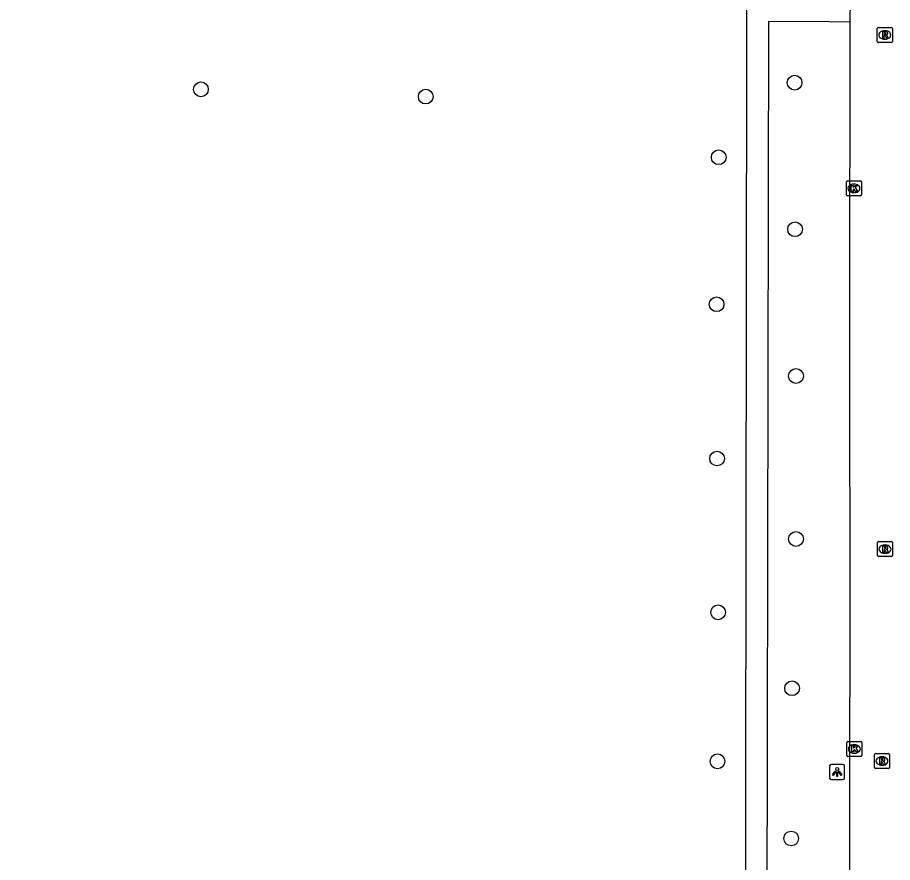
# Model space of a CAD drawing. Extents: x 161477 to 163040, y 383680 to 384868.
# Drawn here: x 162377.7 to 162435.8, y 384434.9 to 384491 of the extents above; entities that cross this region are included whole.
import ezdxf

# ---------------------------------------------------------------- set-up
doc = ezdxf.new("R2010")
doc.units = 0
for name, color, linetype in [('IMGEO_Boom', 7, 'Continuous'), ('IMGEO_Kolk', 7, 'Continuous'), ('IMGEO_Lichtpunt', 7, 'Continuous'), ('IMGEO_Rijbaan_lokaal_open', 7, 'Continuous'), ('IMGEO_Rioolput', 7, 'Continuous'), ('IMGEO_Voetpad_open', 7, 'Continuous')]:
    doc.layers.add(name, color=color, linetype=linetype)

msp = doc.modelspace()

# ---------------------------------------------------------------- linework, layer by layer
at = {"layer": 'IMGEO_Boom'}
for centre in [(162429.29, 384486.68), (162389.86, 384486.24), (162404.79, 384485.76), (162424.25, 384481.73), (162429.32, 384476.95), (162424.11, 384471.97), (162429.38, 384467.21), (162424.14, 384461.73), (162429.38, 384456.39), (162424.21, 384451.52), (162429.12, 384446.48), (162424.17, 384441.63), (162429.06, 384436.51)]:
    msp.add_circle(centre, 0.489, dxfattribs=at)
at = {"layer": 'IMGEO_Kolk'}
for p, q in [((162432.728, 384479.24), (162432.728, 384480.092)), ((162432.803, 384480.166), (162433.655, 384480.166)), ((162433.216, 384479.946), (162433.241, 384479.946)), ((162433.729, 384480.092), (162433.729, 384479.24)), ((162433.239, 384479.386), (162433.214, 384479.386)), ((162433.655, 384479.166), (162432.803, 384479.166)), ((162432.759, 384442.024), (162432.759, 384442.876)), ((162432.834, 384442.95), (162433.686, 384442.95)), ((162433.76, 384442.876), (162433.76, 384442.024)), ((162433.247, 384442.73), (162433.272, 384442.73)), ((162433.686, 384441.95), (162432.834, 384441.95)), ((162433.27, 384442.17), (162433.245, 384442.17))]:
    msp.add_line(p, q, dxfattribs=at)
for points in [[(162432.728, 384479.24), (162432.728, 384480.092)], [(162432.803, 384480.166), (162433.655, 384480.166)], [(162433.729, 384480.092), (162433.729, 384479.24)], [(162433.049, 384479.866), (162433.172, 384479.866), (162433.172, 384479.715), (162433.302, 384479.866), (162433.466, 384479.866), (162433.32, 384479.715), (162433.473, 384479.466), (162433.321, 384479.466), (162433.236, 384479.63), (162433.172, 384479.563), (162433.172, 384479.466), (162433.049, 384479.466), (162433.049, 384479.866)], [(162433.655, 384479.166), (162432.803, 384479.166)], [(162432.759, 384442.024), (162432.759, 384442.876)], [(162432.834, 384442.95), (162433.686, 384442.95)], [(162433.76, 384442.876), (162433.76, 384442.024)], [(162433.08, 384442.65), (162433.203, 384442.65), (162433.203, 384442.499), (162433.333, 384442.65), (162433.497, 384442.65), (162433.351, 384442.499), (162433.504, 384442.25), (162433.352, 384442.25), (162433.267, 384442.414), (162433.203, 384442.347), (162433.203, 384442.25), (162433.08, 384442.25), (162433.08, 384442.65)], [(162433.686, 384441.95), (162432.834, 384441.95)]]:
    msp.add_lwpolyline(points, dxfattribs=at)
for centre, start, end in [((162432.805, 384480.09), 91.55205, 178.44795), ((162432.805, 384480.09), 91.55205, 178.44795), ((162433.653, 384480.09), 1.55205, 88.44795), ((162433.653, 384480.09), 1.55205, 88.44795), ((162432.805, 384479.242), 181.55205, 268.44795), ((162432.805, 384479.242), 181.55205, 268.44795), ((162433.653, 384479.242), 271.55205, 358.44795), ((162433.653, 384479.242), 271.55205, 358.44795), ((162432.836, 384442.874), 91.55205, 178.44795), ((162432.836, 384442.874), 91.55205, 178.44795), ((162433.684, 384442.874), 1.55205, 88.44795), ((162433.684, 384442.874), 1.55205, 88.44795), ((162432.836, 384442.026), 181.55205, 268.44795), ((162432.836, 384442.026), 181.55205, 268.44795), ((162433.684, 384442.026), 271.55205, 358.44795), ((162433.684, 384442.026), 271.55205, 358.44795)]:
    msp.add_arc(centre, 0.0765, start, end, dxfattribs=at)
for centre, major_axis, ratio, start_param, end_param in [((162433.215, 384479.666), (-0.387, 0.002), 0.722429, 4.712389, 7.853982), ((162433.24, 384479.666), (-0.39, 0.002), 0.717154, 1.570796, 4.712389), ((162433.246, 384442.45), (-0.387, 0.002), 0.722429, 4.712389, 7.853982), ((162433.271, 384442.45), (-0.39, 0.002), 0.717154, 1.570796, 4.712389)]:
    msp.add_ellipse(centre, major_axis=major_axis, ratio=ratio, start_param=start_param, end_param=end_param, dxfattribs=at)
at = {"layer": 'IMGEO_Lichtpunt'}
for p, q in [((162431.617, 384441.323), (162431.617, 384440.516)), ((162431.617, 384441.323), (162431.617, 384440.516)), ((162432.519, 384441.418), (162431.711, 384441.418)), ((162432.519, 384441.418), (162431.711, 384441.418)), ((162432.613, 384440.516), (162432.613, 384441.323)), ((162432.613, 384440.516), (162432.613, 384441.323)), ((162431.711, 384440.422), (162432.519, 384440.422)), ((162431.711, 384440.422), (162432.519, 384440.422))]:
    msp.add_line(p, q, dxfattribs=at)
for points in [[(162431.991, 384440.987), (162432.03, 384440.959), (162431.842, 384440.697), (162431.804, 384440.724), (162431.991, 384440.987)], [(162432.093, 384440.939), (162432.14, 384440.939), (162432.14, 384440.617), (162432.093, 384440.617), (162432.093, 384440.939)], [(162432.203, 384440.959), (162432.241, 384440.986), (162432.428, 384440.724), (162432.389, 384440.696), (162432.203, 384440.959)]]:
    msp.add_lwpolyline(points, dxfattribs=at)
msp.add_circle((162432.116, 384441.121), 0.0994, dxfattribs=at)
for centre, start, end in [((162431.711, 384441.323), 90, 180), ((162431.711, 384441.323), 90, 180), ((162432.519, 384441.323), 0, 90), ((162432.519, 384441.323), 0, 90), ((162431.711, 384440.516), 180, 270), ((162431.711, 384440.516), 180, 270), ((162432.519, 384440.516), 270, 0), ((162432.519, 384440.516), 270, 360)]:
    msp.add_arc(centre, 0.0946, start, end, dxfattribs=at)
at = {"layer": 'IMGEO_Rijbaan_lokaal_open'}
for points in [[(162432.988, 384490.722), (162432.991, 384492.141)], [(162432.969, 384419.486), (162432.97, 384426.966), (162432.955, 384434.559), (162432.983, 384457.194), (162432.96, 384462.557), (162432.964, 384479.711), (162432.97, 384482.311), (162432.988, 384490.722)]]:
    msp.add_lwpolyline(points, dxfattribs=at)
at = {"layer": 'IMGEO_Rioolput'}
for p, q in [((162434.779, 384489.424), (162434.779, 384490.276)), ((162434.854, 384490.35), (162435.706, 384490.35)), ((162435.267, 384490.13), (162435.292, 384490.13)), ((162435.78, 384490.276), (162435.78, 384489.424)), ((162435.706, 384489.35), (162434.854, 384489.35)), ((162435.29, 384489.57), (162435.265, 384489.57)), ((162434.789, 384455.294), (162434.789, 384456.146)), ((162434.864, 384456.22), (162435.716, 384456.22)), ((162435.79, 384456.146), (162435.79, 384455.294)), ((162435.277, 384456), (162435.302, 384456)), ((162435.716, 384455.22), (162434.864, 384455.22)), ((162435.3, 384455.44), (162435.275, 384455.44)), ((162434.589, 384441.224), (162434.589, 384442.076)), ((162434.664, 384442.15), (162435.516, 384442.15)), ((162435.077, 384441.93), (162435.102, 384441.93)), ((162435.59, 384442.076), (162435.59, 384441.224)), ((162435.516, 384441.15), (162434.664, 384441.15)), ((162435.1, 384441.37), (162435.075, 384441.37))]:
    msp.add_line(p, q, dxfattribs=at)
for points in [[(162434.779, 384489.424), (162434.779, 384490.276)], [(162434.854, 384490.35), (162435.706, 384490.35)], [(162435.368, 384490.048), (162435.116, 384490.05), (162435.116, 384489.65)], [(162435.294, 384489.969), (162435.24, 384489.969), (162435.24, 384489.888)], [(162435.24, 384489.888), (162435.292, 384489.888)], [(162435.78, 384490.276), (162435.78, 384489.424)], [(162435.706, 384489.35), (162434.854, 384489.35)], [(162435.116, 384489.65), (162435.24, 384489.65), (162435.24, 384489.812), (162435.251, 384489.812)], [(162435.298, 384489.783), (162435.369, 384489.65), (162435.509, 384489.65), (162435.444, 384489.776)], [(162434.789, 384455.294), (162434.789, 384456.146)], [(162434.864, 384456.22), (162435.716, 384456.22)], [(162435.79, 384456.146), (162435.79, 384455.294)], [(162435.378, 384455.918), (162435.126, 384455.92), (162435.126, 384455.52)], [(162435.126, 384455.52), (162435.25, 384455.52), (162435.25, 384455.682), (162435.261, 384455.682)], [(162435.304, 384455.839), (162435.25, 384455.839), (162435.25, 384455.758)], [(162435.25, 384455.758), (162435.302, 384455.758)], [(162435.308, 384455.653), (162435.379, 384455.52), (162435.519, 384455.52), (162435.454, 384455.646)], [(162435.716, 384455.22), (162434.864, 384455.22)], [(162434.589, 384441.224), (162434.589, 384442.076)], [(162434.664, 384442.15), (162435.516, 384442.15)], [(162435.178, 384441.848), (162434.926, 384441.85), (162434.926, 384441.45)], [(162434.926, 384441.45), (162435.05, 384441.45), (162435.05, 384441.612), (162435.061, 384441.612)], [(162435.104, 384441.769), (162435.05, 384441.769), (162435.05, 384441.688)], [(162435.05, 384441.688), (162435.102, 384441.688)], [(162435.59, 384442.076), (162435.59, 384441.224)], [(162435.516, 384441.15), (162434.664, 384441.15)], [(162435.108, 384441.583), (162435.179, 384441.45), (162435.319, 384441.45), (162435.254, 384441.576)]]:
    msp.add_lwpolyline(points, dxfattribs=at)
for centre, radius, start, end in [((162434.856, 384490.274), 0.0765, 91.55205, 178.44795), ((162434.856, 384490.274), 0.0765, 91.55205, 178.44795), ((162435.276, 384490.077), 0.19, 274.7715, 282.96867), ((162435.3, 384489.873), 0.0964, 77.00612, 93.18647), ((162435.314, 384489.93), 0.0378, 276.66336, 79.67722), ((162435.367, 384489.938), 0.109, 350.36119, 89.41601), ((162435.365, 384489.938), 0.112, 277.58423, 350.98172), ((162435.349, 384489.723), 0.108, 29.51342, 73.79051), ((162435.704, 384490.274), 0.0765, 1.55205, 88.44795), ((162435.704, 384490.274), 0.0765, 1.55205, 88.44795), ((162434.856, 384489.426), 0.0765, 181.55205, 268.44795), ((162434.856, 384489.426), 0.0765, 181.55205, 268.44795), ((162435.25, 384489.759), 0.0533, 26.02933, 88.69889), ((162435.704, 384489.426), 0.0765, 271.55205, 358.44795), ((162435.704, 384489.426), 0.0765, 271.55205, 358.44795), ((162434.866, 384456.144), 0.0765, 91.55205, 178.44795), ((162434.866, 384456.144), 0.0765, 91.55205, 178.44795), ((162435.714, 384456.144), 0.0765, 1.55205, 88.44795), ((162435.714, 384456.144), 0.0765, 1.55205, 88.44795), ((162435.26, 384455.629), 0.0533, 26.02933, 88.69889), ((162435.286, 384455.947), 0.19, 274.7715, 282.96867), ((162435.31, 384455.743), 0.0964, 77.00612, 93.18647), ((162435.324, 384455.8), 0.0378, 276.66336, 79.67722), ((162435.377, 384455.808), 0.109, 350.36119, 89.41601), ((162435.375, 384455.808), 0.112, 277.58423, 350.98172), ((162435.359, 384455.593), 0.108, 29.51342, 73.79051), ((162434.866, 384455.296), 0.0765, 181.55205, 268.44795), ((162434.866, 384455.296), 0.0765, 181.55205, 268.44795), ((162435.714, 384455.296), 0.0765, 271.55205, 358.44795), ((162435.714, 384455.296), 0.0765, 271.55205, 358.44795), ((162434.666, 384442.074), 0.0765, 91.55205, 178.44795), ((162434.666, 384442.074), 0.0765, 91.55205, 178.44795), ((162435.06, 384441.559), 0.0533, 26.02933, 88.69889), ((162435.086, 384441.877), 0.19, 274.7715, 282.96867), ((162435.11, 384441.673), 0.0964, 77.00612, 93.18647), ((162435.124, 384441.73), 0.0378, 276.66336, 79.67722), ((162435.177, 384441.738), 0.109, 350.36119, 89.41601), ((162435.175, 384441.738), 0.112, 277.58423, 350.98172), ((162435.159, 384441.523), 0.108, 29.51342, 73.79051), ((162435.514, 384442.074), 0.0765, 1.55205, 88.44795), ((162435.514, 384442.074), 0.0765, 1.55205, 88.44795), ((162434.666, 384441.226), 0.0765, 181.55205, 268.44795), ((162434.666, 384441.226), 0.0765, 181.55205, 268.44795), ((162435.514, 384441.226), 0.0765, 271.55205, 358.44795), ((162435.514, 384441.226), 0.0765, 271.55205, 358.44795)]:
    msp.add_arc(centre, radius, start, end, dxfattribs=at)
for centre, major_axis, ratio, start_param, end_param in [((162435.266, 384489.85), (-0.387, 0.002), 0.722429, 4.712389, 7.853982), ((162435.291, 384489.85), (-0.39, 0.002), 0.717154, 1.570796, 4.712389), ((162435.276, 384455.72), (-0.387, 0.002), 0.722429, 4.712389, 7.853982), ((162435.301, 384455.72), (-0.39, 0.002), 0.717154, 1.570796, 4.712389), ((162435.076, 384441.65), (-0.387, 0.002), 0.722429, 4.712389, 7.853982), ((162435.101, 384441.65), (-0.39, 0.002), 0.717154, 1.570796, 4.712389)]:
    msp.add_ellipse(centre, major_axis=major_axis, ratio=ratio, start_param=start_param, end_param=end_param, dxfattribs=at)
at = {"layer": 'IMGEO_Voetpad_open'}
for points in [[(162425.448, 384554.616), (162426.186, 384554.613), (162425.969, 384390.284), (162425.968, 384390.095), (162389.632, 384390.095), (162348.32, 384390.058), (162301.991, 384389.953), (162301.951, 384391.841), (162301.948, 384391.999), (162301.946, 384392.089), (162302.034, 384399.87), (162302.061, 384428.202), (162302.046, 384458.616), (162308.328, 384465.163)], [(162427.434, 384419.486), (162427.582, 384490.774), (162431.581, 384490.735), (162432.988, 384490.722)]]:
    msp.add_lwpolyline(points, dxfattribs=at)

doc.saveas('drawing.dxf')
